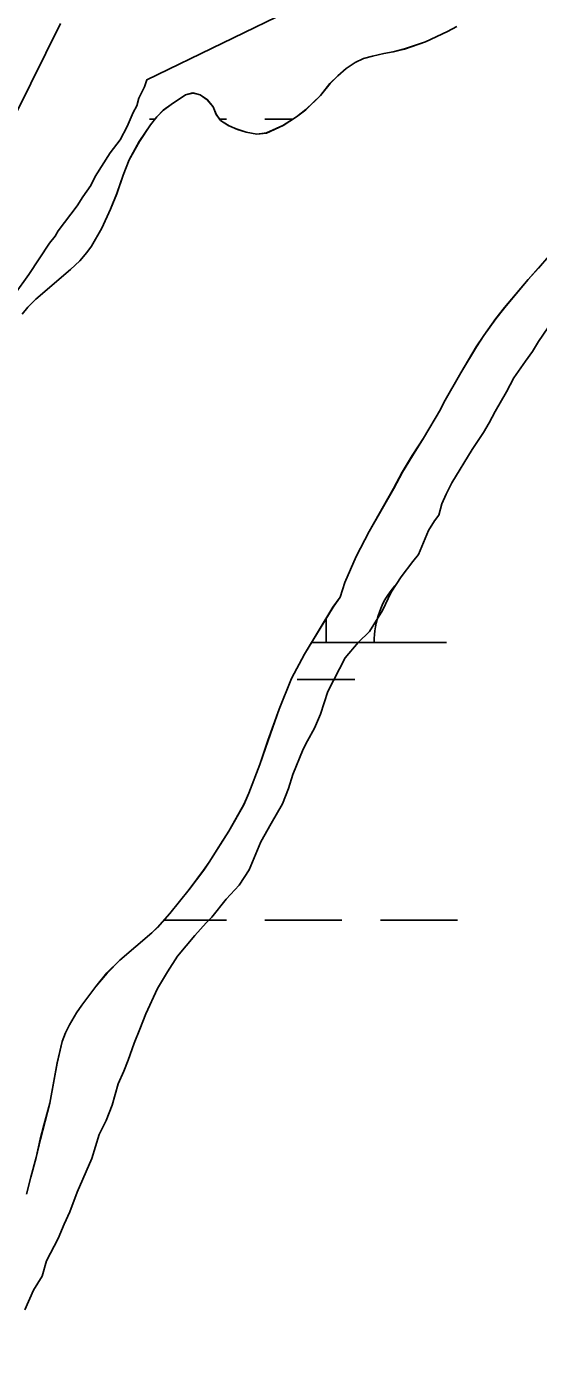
# Model space of a CAD drawing. Extents: x 3297735 to 3335592, y 670436 to 695807.
# Drawn here: x 3315154 to 3315367, y 689439 to 689991 of the extents above; entities that cross this region are included whole.
import ezdxf

# ---------------------------------------------------------------- set-up
doc = ezdxf.new("R2010")
doc.units = 0
for name, color, linetype in [('V-BORW-LINE', 7, 'Continuous'), ('V-SITE-VEGE', 7, 'Continuous'), ('V-TOPO-SHOR', 7, 'Continuous'), ('V-WETL-SWMP', 7, 'Continuous')]:
    doc.layers.add(name, color=color, linetype=linetype)

msp = doc.modelspace()

# ---------------------------------------------------------------- linework, layer by layer
at = {"layer": 'V-BORW-LINE'}
msp.add_spline([(3315696.78, 689019.15), (3315790.85, 689118.88), (3315971.23, 689324.24), (3315997.13, 689358.67), (3316017.69, 689396.05), (3315995.89, 689430.26), (3315968.56, 689459.03), (3315934.75, 689481.48), (3315888.79, 689505.94), (3315838.21, 689524.92), (3315737.96, 689550.76), (3315688.04, 689558.03), (3315605.31, 689550.87), (3315565.4, 689533.55), (3315526.24, 689503.41), (3315449.44, 689431.96), (3315318.73, 689269.96), (3315292.14, 689230.38), (3315297.01, 689185.22), (3315322.5, 689148.83), (3315363.6, 689127), (3315415.6, 689115.38), (3315459.61, 689091.2), (3315581.44, 688979.34), (3315628.7, 688980.77), (3315663.07, 688994.11), (3315696.78, 689019.15)], degree=3, dxfattribs=at)
at = {"layer": 'V-SITE-VEGE'}
for points in [[(3315361.16, 690045.54), (3315204.02, 689969.21), (3315203.11, 689966.32), (3315200.72, 689961.69), (3315199.81, 689958.5), (3315198.32, 689955.61), (3315195.92, 689949.83), (3315192.94, 689944.34), (3315188.79, 689938.86), (3315182.55, 689929.05), (3315180.76, 689925.3), (3315177.5, 689920.68), (3315175.12, 689916.93), (3315167.14, 689906.56), (3315165.94, 689904.25), (3315163.58, 689901.37), (3315154.97, 689888.39), (3315149.05, 689880.03)], [(3314556.9, 689113.42), (3314605.65, 689158.31), (3314658.87, 689211.04), (3314696.96, 689244.69), (3314729.79, 689278.41), (3314763.55, 689315.63), (3314790.29, 689352.06), (3314809, 689376.33), (3314860.72, 689448.34), (3314885.81, 689492.67), (3314909.07, 689530.9), (3314960.96, 689616.03), (3315013.08, 689718.68), (3315025.59, 689737.78), (3315043.35, 689756.81), (3315069.17, 689789.75), (3315081.76, 689814.98), (3315097.13, 689852.44), (3315124.96, 689905.49), (3315168.18, 689992.58)], [(3315169.64, 689493.89), (3315172.05, 689499.13), (3315175.09, 689507.3), (3315181.14, 689521.29), (3315184.19, 689531.21), (3315187.2, 689537.03), (3315189.63, 689543.44), (3315192.08, 689552.2), (3315194.5, 689557.45), (3315196.31, 689562.11), (3315198.75, 689569.11), (3315201.17, 689574.94), (3315203.6, 689581.35), (3315208.42, 689591.84), (3315212.62, 689598.82), (3315216.8, 689605.21), (3315223.94, 689613.91), (3315228.7, 689619.12), (3315231.08, 689621.43), (3315237.03, 689628.97), (3315242.38, 689634.77), (3315246.57, 689641.16), (3315251.41, 689652.82), (3315255.61, 689660.38), (3315260.4, 689668.52), (3315262.83, 689674.94), (3315264.67, 689680.77), (3315268.9, 689691.27), (3315270.71, 689694.76), (3315273.71, 689700), (3315276.12, 689705.83), (3315279.18, 689715.16), (3315286.39, 689729.14), (3315291.75, 689735.51), (3315296.5, 689740.14), (3315301.88, 689748.86), (3315305.5, 689756.43), (3315309.68, 689762.82), (3315314.45, 689769.21), (3315316.83, 689772.11), (3315321.07, 689782.01), (3315323.46, 689786.08), (3315325.25, 689788.41), (3315326.49, 689793.08), (3315328.3, 689797.15), (3315330.7, 689801.81), (3315339.09, 689815.77), (3315343.87, 689822.74), (3315346.26, 689826.81), (3315348.67, 689831.47), (3315353.46, 689839.61), (3315356.47, 689845.43), (3315361.25, 689852.4), (3315364.23, 689856.46), (3315366.63, 689860.54), (3315372.6, 689869.25)], [(3315153.36, 689458.35), (3315156.98, 689466.51), (3315160.57, 689472.32), (3315162.41, 689478.74), (3315167.22, 689488.06), (3315169.64, 689493.89)]]:
    msp.add_lwpolyline(points, dxfattribs=at)
at = {"layer": 'V-TOPO-SHOR'}
for points in [[(3315152.2, 689871.92), (3315154.57, 689874.8), (3315157.91, 689878.16), (3315172.33, 689890.49), (3315176.17, 689894.13), (3315179.12, 689897.58), (3315181, 689900.18), (3315185.27, 689907.69), (3315188.96, 689915.51), (3315191.57, 689921.97), (3315194.2, 689929.7), (3315196.7, 689935.98), (3315200.88, 689943.69), (3315205.53, 689950.61), (3315208.19, 689953.88), (3315210.85, 689956.66), (3315214.08, 689959.04), (3315220.05, 689963.04), (3315223.17, 689963.78), (3315226.16, 689962.96), (3315229.15, 689960.89), (3315231.54, 689958.04), (3315232.85, 689954.92), (3315234.57, 689952.37), (3315238.13, 689950.09), (3315241.6, 689948.69), (3315245.28, 689947.48), (3315249.73, 689946.74), (3315253.71, 689947.17), (3315260.55, 689950.29), (3315266.13, 689953.9), (3315270.05, 689956.86), (3315276.14, 689962.8), (3315280.09, 689967.7), (3315283.33, 689970.85), (3315286.77, 689973.92), (3315290.49, 689976.39), (3315294, 689978.09), (3315297.7, 689979.11), (3315302.47, 689980.21), (3315306.36, 689980.84), (3315311.04, 689982.05), (3315319.71, 689985.04), (3315328.89, 689989.29), (3315332.8, 689991.37)], [(3315370.96, 689896.06), (3315366.62, 689890.97), (3315362.39, 689886.37), (3315352.63, 689874.66), (3315348.98, 689870.05), (3315343.94, 689863.03), (3315340.87, 689858.41), (3315334.42, 689847.53), (3315327.37, 689835.2), (3315325.98, 689832.31), (3315318.93, 689820.36), (3315314.28, 689813.15), (3315310.11, 689806.31), (3315306.53, 689799.46), (3315296.4, 689781.64), (3315290.93, 689771.23), (3315286.23, 689760.52), (3315284.3, 689754.34), (3315281.34, 689750.2), (3315269.44, 689730.75), (3315264.07, 689720.63), (3315258.95, 689707.89), (3315254.32, 689694.85), (3315250.99, 689684.9), (3315246.37, 689672.92), (3315244.27, 689668.2), (3315238.11, 689657.21), (3315235.63, 689653.27), (3315229.89, 689644.32), (3315227.61, 689641.05), (3315221.59, 689632.97), (3315213.6, 689622.98), (3315208.38, 689617.13), (3315206.12, 689614.93), (3315192.77, 689603.55), (3315187.46, 689598.29), (3315182.83, 689592.72), (3315177, 689584.93), (3315174.83, 689581.76), (3315171.85, 689576.75), (3315170.26, 689573.38), (3315168.85, 689569.8), (3315166.79, 689560.9), (3315163.67, 689544.25), (3315161.31, 689535.06), (3315159.78, 689529.26), (3315158.03, 689521.62), (3315155.79, 689513.49)], [(3315155.79, 689513.49), (3315154.05, 689506.43)]]:
    msp.add_lwpolyline(points, dxfattribs=at)
at = {"layer": 'V-WETL-SWMP'}
for p, q in [((3315332.83, 689991.35), (3315328.92, 689989.27)), ((3315328.92, 689989.27), (3315319.75, 689985.02)), ((3315302.51, 689980.2), (3315297.74, 689979.1)), ((3315306.4, 689980.83), (3315302.51, 689980.2)), ((3315311.07, 689982.03), (3315306.4, 689980.83)), ((3315319.75, 689985.02), (3315311.07, 689982.03)), ((3315290.52, 689976.38), (3315286.8, 689973.9)), ((3315294.04, 689978.08), (3315290.52, 689976.38)), ((3315297.74, 689979.1), (3315294.04, 689978.08)), ((3315283.36, 689970.84), (3315280.12, 689967.68)), ((3315286.8, 689973.9), (3315283.36, 689970.84)), ((3315223.2, 689963.76), (3315220.09, 689963.03)), ((3315226.2, 689962.95), (3315223.2, 689963.76)), ((3315280.12, 689967.68), (3315276.18, 689962.78)), ((3315214.12, 689959.03), (3315210.88, 689956.64)), ((3315220.09, 689963.03), (3315214.12, 689959.03)), ((3315229.18, 689960.87), (3315226.2, 689962.95)), ((3315231.57, 689958.03), (3315229.18, 689960.87)), ((3315232.89, 689954.9), (3315231.57, 689958.03)), ((3315276.18, 689962.78), (3315270.08, 689956.85)), ((3315205.08, 689952.85), (3315207.4, 689952.85)), ((3315208.23, 689953.86), (3315205.56, 689950.6)), ((3315210.88, 689956.64), (3315208.23, 689953.86)), ((3315234.6, 689952.36), (3315232.89, 689954.9)), ((3315234.27, 689952.85), (3315237.08, 689952.85)), ((3315253.08, 689952.85), (3315264.57, 689952.85)), ((3315266.16, 689953.89), (3315260.58, 689950.27)), ((3315270.08, 689956.85), (3315266.16, 689953.89)), ((3315205.56, 689950.6), (3315200.91, 689943.67)), ((3315238.16, 689950.08), (3315234.6, 689952.36)), ((3315241.64, 689948.68), (3315238.16, 689950.08)), ((3315245.31, 689947.46), (3315241.64, 689948.68)), ((3315249.77, 689946.73), (3315245.31, 689947.46)), ((3315253.75, 689947.16), (3315249.77, 689946.73)), ((3315260.58, 689950.27), (3315253.75, 689947.16)), ((3315200.91, 689943.67), (3315196.74, 689935.96)), ((3315196.74, 689935.96), (3315194.23, 689929.69)), ((3315194.23, 689929.69), (3315191.61, 689921.96)), ((3315191.61, 689921.96), (3315189, 689915.49)), ((3315189, 689915.49), (3315185.31, 689907.68)), ((3315185.31, 689907.68), (3315181.04, 689900.16)), ((3315179.16, 689897.57), (3315176.2, 689894.11)), ((3315181.04, 689900.16), (3315179.16, 689897.57)), ((3315176.2, 689894.11), (3315172.37, 689890.47)), ((3315366.66, 689890.96), (3315370.99, 689896.05)), ((3315172.37, 689890.47), (3315157.94, 689878.14)), ((3315352.67, 689874.64), (3315362.42, 689886.36)), ((3315362.42, 689886.36), (3315366.66, 689890.96)), ((3315157.94, 689878.14), (3315154.6, 689874.79)), ((3315154.6, 689874.79), (3315152.24, 689871.91)), ((3315343.97, 689863.02), (3315349.01, 689870.03)), ((3315349.01, 689870.03), (3315352.67, 689874.64)), ((3315340.91, 689858.4), (3315343.97, 689863.02)), ((3315334.46, 689847.51), (3315340.91, 689858.4)), ((3315327.41, 689835.18), (3315334.46, 689847.51)), ((3315318.97, 689820.35), (3315326.01, 689832.29)), ((3315326.01, 689832.29), (3315327.41, 689835.18)), ((3315314.31, 689813.13), (3315318.97, 689820.35)), ((3315310.15, 689806.29), (3315314.31, 689813.13)), ((3315306.56, 689799.45), (3315310.15, 689806.29)), ((3315296.43, 689781.63), (3315306.56, 689799.45)), ((3315290.96, 689771.22), (3315296.43, 689781.63)), ((3315286.26, 689760.51), (3315290.96, 689771.22)), ((3315284.34, 689754.32), (3315286.26, 689760.51)), ((3315281.37, 689750.19), (3315284.34, 689754.32)), ((3315269.47, 689730.74), (3315281.37, 689750.19)), ((3315278.48, 689735.61), (3315278.48, 689745.47)), ((3315272.45, 689735.61), (3315328.48, 689735.61)), ((3315264.1, 689720.62), (3315269.47, 689730.74)), ((3315258.99, 689707.88), (3315264.1, 689720.62)), ((3315266.48, 689720.18), (3315290.48, 689720.18)), ((3315254.35, 689694.84), (3315258.99, 689707.88)), ((3315251.02, 689684.88), (3315254.35, 689694.84)), ((3315246.4, 689672.91), (3315251.02, 689684.88)), ((3315244.3, 689668.18), (3315246.4, 689672.91)), ((3315238.14, 689657.2), (3315244.3, 689668.18)), ((3315229.92, 689644.3), (3315238.14, 689657.2)), ((3315227.65, 689641.03), (3315229.92, 689644.3)), ((3315221.62, 689632.96), (3315227.65, 689641.03)), ((3315213.63, 689622.97), (3315221.62, 689632.96)), ((3315208.41, 689617.12), (3315213.63, 689622.97)), ((3315206.15, 689614.91), (3315208.41, 689617.12)), ((3315211.14, 689620.18), (3315237.07, 689620.18)), ((3315253.07, 689620.18), (3315285.07, 689620.18)), ((3315301.07, 689620.18), (3315333.07, 689620.18)), ((3315192.81, 689603.54), (3315206.15, 689614.91)), ((3315187.5, 689598.27), (3315192.81, 689603.54)), ((3315182.86, 689592.7), (3315187.5, 689598.27)), ((3315177.04, 689584.92), (3315182.86, 689592.7)), ((3315174.86, 689581.74), (3315177.04, 689584.92)), ((3315171.89, 689576.74), (3315174.86, 689581.74)), ((3315168.88, 689569.79), (3315170.29, 689573.36)), ((3315170.29, 689573.36), (3315171.89, 689576.74)), ((3315166.83, 689560.89), (3315168.88, 689569.79)), ((3315163.7, 689544.24), (3315166.83, 689560.89)), ((3315159.82, 689529.24), (3315163.7, 689544.24)), ((3315158.07, 689521.6), (3315159.82, 689529.24)), ((3315155.83, 689513.48), (3315158.07, 689521.6)), ((3315154.09, 689506.42), (3315155.83, 689513.48))]:
    msp.add_line(p, q, dxfattribs=at)
msp.add_arc((3315333.72, 689736.09), 35.25, 139.2282, 180.7718, dxfattribs=at)

doc.saveas('drawing.dxf')
